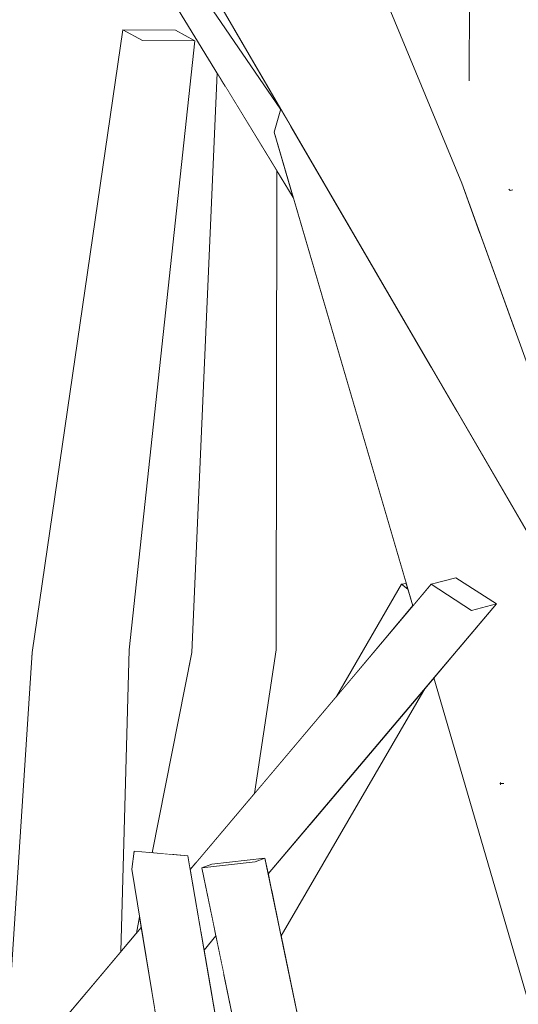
# Model space of a CAD drawing. Extents: x -289599 to -184549, y 66678 to 295474.
# Tile 511 of 656: x -250737 to -250701, y 72166 to 72237. Entities that reach past the tile are written whole.
import ezdxf

# ---------------------------------------------------------------- set-up
doc = ezdxf.new("R2010")
doc.units = 0
doc.header["$MEASUREMENT"] = 0
doc.linetypes.add('Wipeout_Contour', pattern=[1000, 0, -1000])
doc.layers.add('arch drzewa', color=8, linetype='Continuous')
doc.layers.add('Model drzwi', color=8, linetype='Continuous')
doc.layers.add('arch drzewa_Nr_Pióra__4', color=8, linetype='Continuous', lineweight=9)

msp = doc.modelspace()

# ---------------------------------------------------------------- wipeouts: each hides what was drawn before it
at = {"color": 254, "linetype": 'Wipeout_Contour', "lineweight": 0, "ltscale": 1023418.965935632}
msp.add_wipeout([(-250707.594, 72196.41), (-250704.705, 72194.548), (-250702.931, 72195.016), (-250705.82, 72196.878)], dxfattribs=at).dxf.layer = 'arch drzewa'
at = {"color": 254, "linetype": 'Wipeout_Contour', "lineweight": 0, "ltscale": 767591.243056}
msp.add_wipeout([(-250719.323, 72144.496), (-250724.956, 72177.05), (-250728.774, 72177.382)], dxfattribs=at).dxf.layer = 'arch drzewa'
at = {"color": 254, "linetype": 'Wipeout_Contour', "lineweight": 0, "ltscale": 1791061.229152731}
msp.add_wipeout([(-250718.633, 72191.733), (-250720.202, 72181.491), (-250714.35, 72188.417), (-250709.697, 72196.41), (-250709.368, 72196.465), (-250717.427, 72223.999), (-250718.597, 72225.911)], dxfattribs=at).dxf.layer = 'Model drzwi'

# ---------------------------------------------------------------- next in the draw order: wipeouts: each hides what was drawn before it
at = {"color": 254, "linetype": 'Wipeout_Contour', "lineweight": 0, "ltscale": 767577.023388}
msp.add_wipeout([(-250709.368, 72196.465), (-250709.697, 72196.41), (-250709.249, 72196.061)], dxfattribs=at).dxf.layer = 'arch drzewa'
at = {"color": 254, "linetype": 'Wipeout_Contour', "lineweight": 0, "ltscale": 767578.526303}
msp.add_wipeout([(-250728.774, 72177.382), (-250722.58, 72143.643), (-250719.323, 72144.496)], dxfattribs=at).dxf.layer = 'arch drzewa'
at = {"color": 254, "linetype": 'Wipeout_Contour', "lineweight": 0, "ltscale": 1790888.651131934}
msp.add_wipeout([(-250718.294, 72171.345), (-250711.643, 72139.237), (-250694.271, 72127.34), (-250693.117, 72140.774), (-250693.108, 72140.916), (-250707.397, 72189.732), (-250708.017, 72188.998)], dxfattribs=at).dxf.layer = 'Model drzwi'

# ---------------------------------------------------------------- next in the draw order: wipeouts: each hides what was drawn before it
at = {"color": 254, "linetype": 'Wipeout_Contour', "lineweight": 0, "ltscale": 767597.200107}
msp.add_wipeout([(-250722.58, 72143.643), (-250728.774, 72177.382), (-250728.943, 72176.106)], dxfattribs=at).dxf.layer = 'arch drzewa'

# ---------------------------------------------------------------- next in the draw order: wipeouts: each hides what was drawn before it
at = {"color": 254, "linetype": 'Wipeout_Contour', "lineweight": 0, "ltscale": 767581.193065}
msp.add_wipeout([(-250728.943, 72176.106), (-250723.234, 72141.098), (-250722.58, 72143.643)], dxfattribs=at).dxf.layer = 'arch drzewa'

# ---------------------------------------------------------------- next in the draw order: wipeouts: each hides what was drawn before it
at = {"color": 254, "linetype": 'Wipeout_Contour', "lineweight": 0, "ltscale": 1023498.239588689}
msp.add_wipeout([(-250729.133, 72191.733), (-250733.36, 72192.451), (-250732.008, 72167.522), (-250729.723, 72170.225)], dxfattribs=at).dxf.layer = 'arch drzewa'
at = {"color": 254, "linetype": 'Wipeout_Contour', "lineweight": 0, "ltscale": 1023457.551100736}
msp.add_wipeout([(-250720.143, 72176.623), (-250719.443, 72176.893), (-250723.246, 72176.462), (-250723.947, 72176.193)], dxfattribs=at).dxf.layer = 'arch drzewa'
at = {"color": 254, "linetype": 'Wipeout_Contour', "lineweight": 0, "ltscale": 767608.257061}
msp.add_wipeout([(-250728.386, 72172.694), (-250728.614, 72171.538), (-250728.265, 72171.951)], dxfattribs=at).dxf.layer = 'arch drzewa'

# ---------------------------------------------------------------- next in the draw order: linework, layer by layer
at = {"layer": 'arch drzewa_Nr_Pióra__4', "linetype": 'Continuous'}
msp.add_line((-250728.774, 72177.382), (-250728.943, 72176.106), dxfattribs=at)

# ---------------------------------------------------------------- next in the draw order: wipeouts: each hides what was drawn before it
at = {"color": 254, "linetype": 'Wipeout_Contour', "lineweight": 0, "ltscale": 2046956.146875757}
msp.add_wipeout([(-250735.082, 72144.021), (-250732.93, 72140.834), (-250730.54, 72140.477), (-250731.703, 72161.906), (-250732.769, 72161.341), (-250734.259, 72164.858), (-250732.008, 72167.522), (-250733.36, 72192.451)], dxfattribs=at).dxf.layer = 'arch drzewa'
at = {"color": 254, "linetype": 'Wipeout_Contour', "lineweight": 0, "ltscale": 1023395.308304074}
msp.add_wipeout([(-250706.901, 72112.69), (-250720.143, 72176.623), (-250723.947, 72176.193), (-250711.349, 72115.372)], dxfattribs=at).dxf.layer = 'arch drzewa'

# ---------------------------------------------------------------- next in the draw order: wipeouts: each hides what was drawn before it
at = {"color": 254, "linetype": 'Wipeout_Contour', "lineweight": 0, "ltscale": 1791116.116904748}
msp.add_wipeout([(-250733.36, 72192.451), (-250736.049, 72191.556), (-250735.564, 72163.314), (-250734.943, 72164.048), (-250735.559, 72163.046), (-250735.236, 72144.25), (-250735.082, 72144.021)], dxfattribs=at).dxf.layer = 'arch drzewa'
at = {"color": 254, "linetype": 'Wipeout_Contour', "lineweight": 0, "ltscale": 1279215.997245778}
msp.add_wipeout([(-250719.443, 72176.893), (-250720.143, 72176.623), (-250706.887, 72112.622), (-250706.809, 72112.669), (-250706.108, 72112.514)], dxfattribs=at).dxf.layer = 'arch drzewa'
at = {"color": 254, "linetype": 'Wipeout_Contour', "lineweight": 0, "ltscale": 1023447.808526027}
msp.add_wipeout([(-250723.247, 72167.172), (-250722.668, 72163.829), (-250721.722, 72165.455), (-250722.385, 72168.653)], dxfattribs=at).dxf.layer = 'arch drzewa'
at = {"color": 254, "linetype": 'Wipeout_Contour', "lineweight": 0, "ltscale": 1279341.282715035}
msp.add_wipeout([(-250727.543, 72167.524), (-250732.769, 72161.341), (-250731.703, 72161.906), (-250730.052, 72162.925), (-250727.32, 72166.157)], dxfattribs=at).dxf.layer = 'arch drzewa'

# ---------------------------------------------------------------- next in the draw order: wipeouts: each hides what was drawn before it
at = {"color": 254, "linetype": 'Wipeout_Contour', "lineweight": 0, "ltscale": 1023468.648613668}
msp.add_wipeout([(-250724.381, 72176.547), (-250720.202, 72181.491), (-250718.633, 72191.733), (-250723.453, 72192.451)], dxfattribs=at).dxf.layer = 'arch drzewa'
at = {"color": 254, "linetype": 'Wipeout_Contour', "lineweight": 0, "ltscale": 1791117.865645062}
msp.add_wipeout([(-250738.804, 72149.535), (-250735.236, 72144.25), (-250735.559, 72163.046), (-250736.282, 72162.411), (-250736.311, 72162.43), (-250735.564, 72163.314), (-250736.049, 72191.556)], dxfattribs=at).dxf.layer = 'arch drzewa'
at = {"color": 254, "linetype": 'Wipeout_Contour', "lineweight": 0, "ltscale": 1023479.293431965}
msp.add_wipeout([(-250728.265, 72171.951), (-250734.259, 72164.858), (-250732.769, 72161.341), (-250727.543, 72167.524)], dxfattribs=at).dxf.layer = 'arch drzewa'
at = {"color": 254, "linetype": 'Wipeout_Contour', "lineweight": 0, "ltscale": 1023453.962690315}
msp.add_wipeout([(-250723.793, 72170.331), (-250723.247, 72167.172), (-250722.385, 72168.653), (-250722.941, 72171.339)], dxfattribs=at).dxf.layer = 'arch drzewa'

# ---------------------------------------------------------------- next in the draw order: linework, layer by layer
at = {"layer": 'arch drzewa_Nr_Pióra__4', "linetype": 'Continuous'}
for p, q in [((-250728.614, 72171.538), (-250728.386, 72172.694)), ((-250734.269, 72164.847), (-250728.265, 72171.951))]:
    msp.add_line(p, q, dxfattribs=at)

# ---------------------------------------------------------------- next in the draw order: wipeouts: each hides what was drawn before it
at = {"color": 254, "linetype": 'Wipeout_Contour', "lineweight": 0, "ltscale": 767625.822768}
msp.add_wipeout([(-250722.301, 72231.962), (-250718.633, 72191.733), (-250718.597, 72225.911)], dxfattribs=at).dxf.layer = 'arch drzewa'
at = {"color": 254, "linetype": 'Wipeout_Contour', "lineweight": 0, "ltscale": 1279341.146754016}
msp.add_wipeout([(-250726.068, 72177.147), (-250724.956, 72177.05), (-250724.786, 72176.068), (-250724.381, 72176.547), (-250723.453, 72192.451)], dxfattribs=at).dxf.layer = 'arch drzewa'
at = {"color": 254, "linetype": 'Wipeout_Contour', "lineweight": 0, "ltscale": 1023435.196380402}
msp.add_wipeout([(-250716.129, 72179.4), (-250718.956, 72174.543), (-250718.294, 72171.345), (-250708.017, 72188.998)], dxfattribs=at).dxf.layer = 'arch drzewa'
at = {"color": 254, "linetype": 'Wipeout_Contour', "lineweight": 0, "ltscale": 1023458.084619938}
msp.add_wipeout([(-250723.212, 72172.649), (-250724.028, 72171.684), (-250723.793, 72170.331), (-250722.941, 72171.339)], dxfattribs=at).dxf.layer = 'arch drzewa'

# ---------------------------------------------------------------- next in the draw order: wipeouts: each hides what was drawn before it
at = {"color": 254, "linetype": 'Wipeout_Contour', "lineweight": 0, "ltscale": 1023437.835971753}
msp.add_wipeout([(-250714.35, 72188.417), (-250708.899, 72194.866), (-250709.249, 72196.061), (-250709.697, 72196.41)], dxfattribs=at).dxf.layer = 'arch drzewa'
at = {"color": 254, "linetype": 'Wipeout_Contour', "lineweight": 0, "ltscale": 1023480.949523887}
msp.add_wipeout([(-250726.818, 72177.212), (-250726.068, 72177.147), (-250723.453, 72192.451), (-250724.671, 72191.556)], dxfattribs=at).dxf.layer = 'arch drzewa'
at = {"color": 254, "linetype": 'Wipeout_Contour', "lineweight": 0, "ltscale": 767582.454739}
msp.add_wipeout([(-250719.207, 72175.757), (-250718.956, 72174.543), (-250716.129, 72179.4)], dxfattribs=at).dxf.layer = 'arch drzewa'

# ---------------------------------------------------------------- next in the draw order: wipeouts: each hides what was drawn before it
at = {"color": 254, "linetype": 'Wipeout_Contour', "lineweight": 0, "ltscale": 1023501.607491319}
msp.add_wipeout([(-250723.453, 72192.451), (-250718.633, 72191.733), (-250722.301, 72231.962), (-250722.648, 72232.529)], dxfattribs=at).dxf.layer = 'arch drzewa'
at = {"color": 254, "linetype": 'Wipeout_Contour', "lineweight": 0, "ltscale": 767611.067338}
msp.add_wipeout([(-250724.671, 72191.556), (-250727.485, 72177.27), (-250726.818, 72177.212)], dxfattribs=at).dxf.layer = 'arch drzewa'

# ---------------------------------------------------------------- next in the draw order: wipeouts: each hides what was drawn before it
at = {"color": 254, "linetype": 'Wipeout_Contour', "lineweight": 0, "ltscale": 767637.13634}
msp.add_wipeout([(-250722.785, 72232.752), (-250723.453, 72192.451), (-250722.648, 72232.529)], dxfattribs=at).dxf.layer = 'arch drzewa'
at = {"color": 254, "linetype": 'Wipeout_Contour', "lineweight": 0, "ltscale": 1279292.16979875}
msp.add_wipeout([(-250719.646, 72176.87), (-250719.443, 72176.893), (-250719.207, 72175.757), (-250702.931, 72195.016), (-250704.705, 72194.548)], dxfattribs=at).dxf.layer = 'arch drzewa'

# ---------------------------------------------------------------- next in the draw order: wipeouts: each hides what was drawn before it
at = {"color": 254, "linetype": 'Wipeout_Contour', "lineweight": 0, "ltscale": 1023509.453743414}
msp.add_wipeout([(-250724.671, 72191.556), (-250723.453, 72192.451), (-250722.785, 72232.752), (-250722.865, 72232.884)], dxfattribs=at).dxf.layer = 'arch drzewa'

# ---------------------------------------------------------------- next in the draw order: wipeouts: each hides what was drawn before it
at = {"color": 254, "linetype": 'Wipeout_Contour', "lineweight": 0, "ltscale": 1023543.905272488}
msp.add_wipeout([(-250730.799, 72245.845), (-250718.768, 72228.716), (-250718.33, 72230.277), (-250729.345, 72246.394)], dxfattribs=at).dxf.layer = 'arch drzewa'

# ---------------------------------------------------------------- next in the draw order: wipeouts: each hides what was drawn before it
at = {"color": 254, "linetype": 'Wipeout_Contour', "lineweight": 0, "ltscale": 1023526.016068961}
msp.add_wipeout([(-250718.768, 72228.716), (-250730.799, 72245.845), (-250717.427, 72223.999), (-250718.787, 72228.646)], dxfattribs=at).dxf.layer = 'arch drzewa'

# ---------------------------------------------------------------- next in the draw order: wipeouts: each hides what was drawn before it
at = {"color": 254, "linetype": 'Wipeout_Contour', "lineweight": 0, "ltscale": 767650.122261}
msp.add_wipeout([(-250729.133, 72191.733), (-250724.44, 72235.159), (-250728.181, 72235.184)], dxfattribs=at).dxf.layer = 'arch drzewa'

# ---------------------------------------------------------------- next in the draw order: wipeouts: each hides what was drawn before it
at = {"color": 254, "linetype": 'Wipeout_Contour', "lineweight": 0, "ltscale": 767645.574677}
msp.add_wipeout([(-250728.181, 72235.184), (-250733.36, 72192.451), (-250729.133, 72191.733)], dxfattribs=at).dxf.layer = 'arch drzewa'
at = {"color": 254, "linetype": 'Wipeout_Contour', "lineweight": 0, "ltscale": 2046900.742224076}
msp.add_wipeout([(-250724.786, 72176.068), (-250724.028, 72171.684), (-250723.212, 72172.649), (-250723.947, 72176.193), (-250723.246, 72176.462), (-250719.646, 72176.87), (-250704.705, 72194.548), (-250707.594, 72196.41)], dxfattribs=at).dxf.layer = 'arch drzewa'

# ---------------------------------------------------------------- next in the draw order: linework, layer by layer
at = {"layer": 'arch drzewa_Nr_Pióra__4', "linetype": 'Continuous'}
for p, q in [((-250724.956, 72177.05), (-250728.774, 72177.382)), ((-250719.323, 72144.496), (-250724.956, 72177.05)), ((-250723.246, 72176.462), (-250719.443, 72176.893)), ((-250719.443, 72176.893), (-250720.143, 72176.623)), ((-250723.234, 72141.098), (-250728.943, 72176.106)), ((-250720.143, 72176.623), (-250723.947, 72176.193)), ((-250723.947, 72176.193), (-250723.246, 72176.462)), ((-250723.793, 72170.331), (-250722.941, 72171.339))]:
    msp.add_line(p, q, dxfattribs=at)

# ---------------------------------------------------------------- next in the draw order: wipeouts: each hides what was drawn before it
at = {"color": 254, "linetype": 'Wipeout_Contour', "lineweight": 0, "ltscale": 767659.980745}
msp.add_wipeout([(-250733.36, 72192.451), (-250728.181, 72235.184), (-250729.576, 72235.933)], dxfattribs=at).dxf.layer = 'arch drzewa'
at = {"color": 254, "linetype": 'Wipeout_Contour', "lineweight": 0, "ltscale": 1279229.006198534}
msp.add_wipeout([(-250705.82, 72208.86), (-250696.522, 72182.365), (-250694.562, 72184.52), (-250693.935, 72185.341), (-250696.022, 72192.047)], dxfattribs=at).dxf.layer = 'arch drzewa'

# ---------------------------------------------------------------- next in the draw order: wipeouts: each hides what was drawn before it
at = {"color": 254, "linetype": 'Wipeout_Contour', "lineweight": 0, "ltscale": 767653.270847}
msp.add_wipeout([(-250729.576, 72235.933), (-250736.049, 72191.556), (-250733.36, 72192.451)], dxfattribs=at).dxf.layer = 'arch drzewa'
at = {"color": 254, "linetype": 'Wipeout_Contour', "lineweight": 0, "ltscale": 1790912.456638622}
msp.add_wipeout([(-250707.659, 72212.015), (-250691.787, 72161.051), (-250691.355, 72167.643), (-250696.32, 72181.788), (-250696.661, 72182.116), (-250696.522, 72182.365), (-250705.82, 72208.86)], dxfattribs=at).dxf.layer = 'arch drzewa'

# ---------------------------------------------------------------- next in the draw order: linework, layer by layer
at = {"layer": 'arch drzewa_Nr_Pióra__4', "linetype": 'Continuous'}
for p, q in [((-250738.804, 72149.535), (-250736.049, 72191.556)), ((-250729.723, 72170.225), (-250729.133, 72191.733))]:
    msp.add_line(p, q, dxfattribs=at)

# ---------------------------------------------------------------- next in the draw order: wipeouts: each hides what was drawn before it
at = {"color": 254, "linetype": 'Wipeout_Contour', "lineweight": 0, "ltscale": 1023551.245461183}
msp.add_wipeout([(-250725.836, 72235.908), (-250729.576, 72235.933), (-250728.181, 72235.184), (-250724.44, 72235.159)], dxfattribs=at).dxf.layer = 'arch drzewa'
at = {"color": 254, "linetype": 'Wipeout_Contour', "lineweight": 0, "ltscale": 2558527.668564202}
msp.add_wipeout([(-250718.787, 72228.646), (-250707.342, 72196.477), (-250705.82, 72196.878), (-250702.931, 72195.016), (-250705.669, 72191.776), (-250692.246, 72154.049), (-250691.801, 72160.847), (-250691.787, 72161.051), (-250707.659, 72212.015), (-250717.595, 72229.064)], dxfattribs=at).dxf.layer = 'arch drzewa'

# ---------------------------------------------------------------- next in the draw order: linework, layer by layer
at = {"layer": 'arch drzewa_Nr_Pióra__4', "linetype": 'Continuous'}
msp.add_line((-250711.349, 72115.37), (-250723.947, 72176.193), dxfattribs=at)

# ---------------------------------------------------------------- next in the draw order: wipeouts: each hides what was drawn before it
at = {"color": 254, "linetype": 'Wipeout_Contour', "lineweight": 0, "ltscale": 1023450.430534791}
msp.add_wipeout([(-250707.342, 72196.477), (-250718.787, 72228.646), (-250708.899, 72194.866), (-250707.594, 72196.41)], dxfattribs=at).dxf.layer = 'arch drzewa'
at = {"color": 254, "linetype": 'Wipeout_Contour', "lineweight": 0, "ltscale": 2302703.697853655}
msp.add_wipeout([(-250705.407, 72225.012), (-250689.696, 72192.18), (-250688.456, 72200.684), (-250698.465, 72226.167), (-250701.128, 72225.724), (-250701.791, 72224.531), (-250701.938, 72224.491), (-250702.032, 72224.564), (-250702.34, 72225.522)], dxfattribs=at).dxf.layer = 'arch drzewa'
at = {"color": 254, "linetype": 'Wipeout_Contour', "lineweight": 0, "ltscale": 1023364.46370566}
msp.add_wipeout([(-250707.397, 72189.732), (-250693.108, 72140.916), (-250692.246, 72154.049), (-250705.669, 72191.776)], dxfattribs=at).dxf.layer = 'arch drzewa'

# ---------------------------------------------------------------- next in the draw order: linework, layer by layer
at = {"layer": 'arch drzewa_Nr_Pióra__4', "linetype": 'Continuous'}
msp.add_line((-250706.108, 72112.512), (-250719.443, 72176.893), dxfattribs=at)

# ---------------------------------------------------------------- next in the draw order: wipeouts: each hides what was drawn before it
at = {"color": 254, "linetype": 'Wipeout_Contour', "lineweight": 0, "ltscale": 767632.441474}
msp.add_wipeout([(-250718.787, 72228.646), (-250717.595, 72229.064), (-250718.321, 72230.31)], dxfattribs=at).dxf.layer = 'arch drzewa'
at = {"color": 254, "linetype": 'Wipeout_Contour', "lineweight": 0, "ltscale": 1023379.02174234}
msp.add_wipeout([(-250689.696, 72192.18), (-250705.407, 72225.012), (-250690.322, 72183.392), (-250689.787, 72191.556)], dxfattribs=at).dxf.layer = 'arch drzewa'

# ---------------------------------------------------------------- next in the draw order: wipeouts: each hides what was drawn before it
at = {"color": 254, "linetype": 'Wipeout_Contour', "lineweight": 0, "ltscale": 1023555.223049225}
msp.add_wipeout([(-250726.982, 72245.173), (-250739.851, 72261.768), (-250718.33, 72230.277), (-250718.321, 72230.31)], dxfattribs=at).dxf.layer = 'arch drzewa'

# ---------------------------------------------------------------- next in the draw order: linework, layer by layer
at = {"layer": 'arch drzewa_Nr_Pióra__4', "linetype": 'Continuous'}
for p in [(-250736.049, 72191.556), (-250728.181, 72235.184)]:
    msp.add_line(p, (-250729.576, 72235.933), dxfattribs=at)

# ---------------------------------------------------------------- next in the draw order: wipeouts: each hides what was drawn before it
at = {"color": 254, "linetype": 'Wipeout_Contour', "lineweight": 0, "ltscale": 1279355.941554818}
msp.add_wipeout([(-250704.854, 72237.266), (-250724.681, 72271.709), (-250705.407, 72225.012), (-250702.34, 72225.522), (-250704.875, 72232.335)], dxfattribs=at).dxf.layer = 'arch drzewa'

# ---------------------------------------------------------------- next in the draw order: wipeouts: each hides what was drawn before it
at = {"color": 254, "linetype": 'Wipeout_Contour', "lineweight": 0, "ltscale": 2302846.070418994}
msp.add_wipeout([(-250701.41, 72270.198), (-250702.958, 72269.929), (-250696.865, 72225.872), (-250698.147, 72268.385), (-250699.447, 72270.539), (-250701.127, 72270.247), (-250701.149, 72270.164), (-250701.314, 72270.083), (-250701.412, 72270.13)], dxfattribs=at).dxf.layer = 'arch drzewa'

# ---------------------------------------------------------------- next in the draw order: wipeouts: each hides what was drawn before it
at = {"color": 254, "linetype": 'Wipeout_Contour', "lineweight": 0, "ltscale": 2302744.387212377}
msp.add_wipeout([(-250702.958, 72269.929), (-250701.938, 72224.491), (-250701.791, 72224.531), (-250701.128, 72225.724), (-250699.469, 72228.353), (-250699.49, 72228.4), (-250697.702, 72226.706), (-250696.975, 72225.842), (-250696.865, 72225.872)], dxfattribs=at).dxf.layer = 'arch drzewa'

# ---------------------------------------------------------------- next in the draw order: wipeouts: each hides what was drawn before it
at = {"color": 254, "linetype": 'Wipeout_Contour', "lineweight": 0, "ltscale": 767614.296861}
msp.add_wipeout([(-250702.958, 72269.929), (-250704.676, 72271.565), (-250701.938, 72224.491)], dxfattribs=at).dxf.layer = 'arch drzewa'

# ---------------------------------------------------------------- next in the draw order: wipeouts: each hides what was drawn before it
at = {"color": 254, "linetype": 'Wipeout_Contour', "lineweight": 0, "ltscale": 1535203.605091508}
msp.add_wipeout([(-250704.709, 72271.596), (-250704.875, 72232.335), (-250702.34, 72225.522), (-250702.032, 72224.564), (-250701.938, 72224.491), (-250704.676, 72271.565)], dxfattribs=at).dxf.layer = 'arch drzewa'

# ---------------------------------------------------------------- next in the draw order: wipeouts: each hides what was drawn before it
at = {"color": 254, "linetype": 'Wipeout_Contour', "lineweight": 0, "ltscale": 1279368.975798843}
msp.add_wipeout([(-250717.791, 72249.364), (-250721.836, 72247.234), (-250704.069, 72221.321), (-250705.407, 72225.012), (-250710.793, 72238.06)], dxfattribs=at).dxf.layer = 'arch drzewa'

# ---------------------------------------------------------------- next in the draw order: wipeouts: each hides what was drawn before it
at = {"color": 254, "linetype": 'Wipeout_Contour', "lineweight": 0, "ltscale": 767605.512359}
msp.add_wipeout([(-250704.069, 72221.321), (-250721.836, 72247.234), (-250701.605, 72214.522)], dxfattribs=at).dxf.layer = 'arch drzewa'

# ---------------------------------------------------------------- next in the draw order: wipeouts: each hides what was drawn before it
at = {"color": 254, "linetype": 'Wipeout_Contour', "lineweight": 0, "ltscale": 1023484.53153635}
msp.add_wipeout([(-250721.836, 72247.234), (-250727.375, 72245.845), (-250697.331, 72202.73), (-250701.605, 72214.522)], dxfattribs=at).dxf.layer = 'arch drzewa'

# ---------------------------------------------------------------- next in the draw order: wipeouts: each hides what was drawn before it
at = {"color": 254, "linetype": 'Wipeout_Contour', "lineweight": 0, "ltscale": 1023414.48196088}
msp.add_wipeout([(-250697.331, 72202.73), (-250727.375, 72245.845), (-250690.389, 72182.381), (-250690.322, 72183.392)], dxfattribs=at).dxf.layer = 'arch drzewa'

# ---------------------------------------------------------------- next in the draw order: linework, layer by layer
at = {"layer": 'arch drzewa_Nr_Pióra__4', "linetype": 'Continuous'}
for p, q in [((-250705.407, 72225.012), (-250724.681, 72271.709)), ((-250704.875, 72232.304), (-250704.709, 72271.596)), ((-250718.33, 72230.277), (-250739.851, 72261.768)), ((-250717.427, 72223.999), (-250730.799, 72245.845)), ((-250690.389, 72182.381), (-250727.375, 72245.845)), ((-250729.576, 72235.933), (-250725.836, 72235.908)), ((-250725.836, 72235.908), (-250724.44, 72235.159)), ((-250729.133, 72191.733), (-250724.44, 72235.159)), ((-250724.44, 72235.159), (-250728.181, 72235.184)), ((-250724.671, 72191.556), (-250722.865, 72232.884)), ((-250718.787, 72228.646), (-250718.321, 72230.31)), ((-250708.899, 72194.866), (-250718.787, 72228.646)), ((-250718.633, 72191.733), (-250718.597, 72225.911)), ((-250690.322, 72183.392), (-250705.407, 72225.012)), ((-250701.938, 72224.491), (-250702.048, 72224.577)), ((-250701.766, 72224.538), (-250701.938, 72224.491)), ((-250724.786, 72176.068), (-250707.594, 72196.41)), ((-250714.35, 72188.417), (-250709.697, 72196.41)), ((-250709.697, 72196.41), (-250709.368, 72196.465)), ((-250709.249, 72196.061), (-250709.697, 72196.41)), ((-250707.594, 72196.41), (-250705.82, 72196.878)), ((-250704.705, 72194.548), (-250707.594, 72196.41)), ((-250705.82, 72196.878), (-250702.931, 72195.016)), ((-250719.207, 72175.757), (-250702.931, 72195.016)), ((-250702.931, 72195.016), (-250704.705, 72194.548)), ((-250727.485, 72177.27), (-250724.671, 72191.556)), ((-250720.202, 72181.491), (-250718.633, 72191.733)), ((-250693.108, 72140.916), (-250707.397, 72189.732)), ((-250718.294, 72171.345), (-250708.017, 72188.998)), ((-250702.667, 72182.216), (-250702.639, 72182.282)), ((-250702.399, 72182.211), (-250702.667, 72182.216)), ((-250702.667, 72182.216), (-250702.647, 72182.118))]:
    msp.add_line(p, q, dxfattribs=at)

doc.saveas('drawing.dxf')
